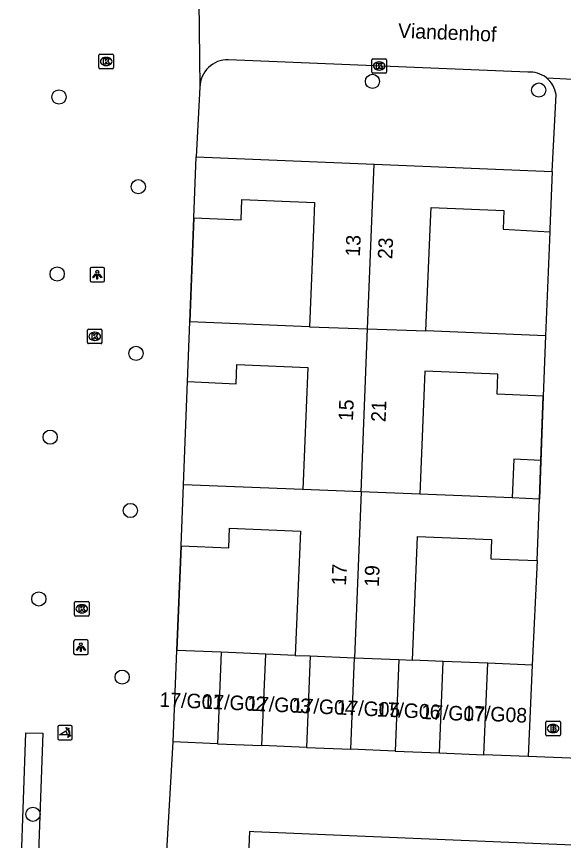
# Model space of a CAD drawing. Extents: x 160787 to 161428, y 386828 to 387483.
# Drawn here: x 161029.6 to 161067.3, y 387207.9 to 387264.6 of the extents above; entities that cross this region are included whole.
import ezdxf

# ---------------------------------------------------------------- set-up
doc = ezdxf.new("R2010")
doc.units = 0
for name, color, linetype in [('IMGEO_Boom', 7, 'Continuous'), ('IMGEO_Brandkraan', 7, 'Continuous'), ('IMGEO_Kolk', 7, 'Continuous'), ('IMGEO_Lichtpunt', 7, 'Continuous'), ('IMGEO_Muur', 7, 'Continuous'), ('IMGEO_Openbare_ruimte_label', 7, 'Continuous'), ('IMGEO_Pand', 7, 'Continuous'), ('IMGEO_Pand_nummerreeks', 7, 'Continuous'), ('IMGEO_Poller', 7, 'Continuous'), ('IMGEO_Rijbaan_lokaal_open', 7, 'Continuous'), ('IMGEO_Voetpad_open', 7, 'Continuous')]:
    doc.layers.add(name, color=color, linetype=linetype)

msp = doc.modelspace()

# ---------------------------------------------------------------- linework, layer by layer
at = {"layer": 'IMGEO_Boom'}
for centre in [(161054.11, 387260.175), (161032.546, 387259.101), (161065.552, 387259.574), (161038.002, 387252.923), (161032.423, 387246.917), (161037.845, 387241.451), (161031.941, 387235.683), (161037.459, 387230.639), (161031.158, 387224.55), (161036.893, 387219.17), (161030.754, 387209.731)]:
    msp.add_circle(centre, 0.489, dxfattribs=at)
at = {"layer": 'IMGEO_Brandkraan'}
for p, q in [((161066.04, 387215.206), (161066.04, 387216.058)), ((161066.115, 387216.132), (161066.967, 387216.132)), ((161066.528, 387215.912), (161066.553, 387215.912)), ((161067.041, 387216.058), (161067.041, 387215.206)), ((161066.551, 387215.352), (161066.526, 387215.352)), ((161066.967, 387215.132), (161066.115, 387215.132))]:
    msp.add_line(p, q, dxfattribs=at)
for points in [[(161066.04, 387215.206), (161066.04, 387216.058)], [(161066.115, 387216.132), (161066.967, 387216.132)], [(161067.041, 387216.058), (161067.041, 387215.206)], [(161066.388, 387215.832), (161066.388, 387215.432), (161066.601, 387215.432)], [(161066.619, 387215.832), (161066.388, 387215.832)], [(161066.567, 387215.751), (161066.513, 387215.751), (161066.513, 387215.675)], [(161066.513, 387215.675), (161066.566, 387215.675)], [(161066.575, 387215.599), (161066.513, 387215.599), (161066.513, 387215.518)], [(161066.513, 387215.518), (161066.575, 387215.518)], [(161066.967, 387215.132), (161066.115, 387215.132)]]:
    msp.add_lwpolyline(points, dxfattribs=at)
for centre, radius, start, end in [((161066.117, 387216.056), 0.0765, 91.552, 178.448), ((161066.117, 387216.056), 0.0765, 91.552, 178.448), ((161066.965, 387216.056), 0.0765, 1.552, 88.448), ((161066.965, 387216.056), 0.0765, 1.552, 88.448), ((161066.568, 387215.713), 0.0379, 267.8285, 90.9355), ((161066.576, 387215.558), 0.0404, 269.8759, 90.5077), ((161066.607, 387215.683), 0.251, 268.6676, 293.5347), ((161066.623, 387215.687), 0.145, 59.4692, 91.5367), ((161066.648, 387215.734), 0.0922, 285.5137, 58.1501), ((161066.653, 387215.542), 0.105, 301.3115, 78.989), ((161066.117, 387215.208), 0.0765, 181.552, 268.448), ((161066.117, 387215.208), 0.0765, 181.552, 268.448), ((161066.965, 387215.208), 0.0765, 271.552, 358.448), ((161066.965, 387215.208), 0.0765, 271.552, 358.448)]:
    msp.add_arc(centre, radius, start, end, dxfattribs=at)
for centre, major_axis, ratio, start_param, end_param in [((161066.527, 387215.632), (-0.387, 0.002), 0.722429, 4.712389, 7.853982), ((161066.552, 387215.632), (-0.39, 0.002), 0.717154, 1.570796, 4.712389)]:
    msp.add_ellipse(centre, major_axis=major_axis, ratio=ratio, start_param=start_param, end_param=end_param, dxfattribs=at)
at = {"layer": 'IMGEO_Kolk'}
for p, q in [((161035.291, 387261.122), (161035.291, 387261.974)), ((161035.366, 387262.048), (161036.218, 387262.048)), ((161035.779, 387261.828), (161035.804, 387261.828)), ((161036.292, 387261.974), (161036.292, 387261.122)), ((161035.802, 387261.268), (161035.777, 387261.268)), ((161054.071, 387260.81), (161054.071, 387261.662)), ((161054.146, 387261.736), (161054.998, 387261.736)), ((161054.559, 387261.516), (161054.584, 387261.516)), ((161055.072, 387261.662), (161055.072, 387260.81)), ((161036.218, 387261.048), (161035.366, 387261.048)), ((161054.998, 387260.736), (161054.146, 387260.736)), ((161054.582, 387260.956), (161054.557, 387260.956)), ((161034.578, 387243.122), (161035.43, 387243.122)), ((161034.503, 387242.196), (161034.503, 387243.048)), ((161034.991, 387242.902), (161035.016, 387242.902)), ((161035.504, 387243.048), (161035.504, 387242.196)), ((161035.43, 387242.122), (161034.578, 387242.122)), ((161035.014, 387242.342), (161034.989, 387242.342)), ((161033.69, 387224.375), (161034.542, 387224.375)), ((161033.615, 387223.449), (161033.615, 387224.301)), ((161034.103, 387224.155), (161034.128, 387224.155)), ((161034.616, 387224.301), (161034.616, 387223.449)), ((161034.542, 387223.375), (161033.69, 387223.375)), ((161034.126, 387223.595), (161034.101, 387223.595))]:
    msp.add_line(p, q, dxfattribs=at)
for points in [[(161035.291, 387261.122), (161035.291, 387261.974)], [(161035.366, 387262.048), (161036.218, 387262.048)], [(161036.292, 387261.974), (161036.292, 387261.122)], [(161035.612, 387261.748), (161035.735, 387261.748), (161035.735, 387261.597), (161035.865, 387261.748), (161036.029, 387261.748), (161035.883, 387261.597), (161036.036, 387261.348), (161035.884, 387261.348), (161035.799, 387261.512), (161035.735, 387261.445), (161035.735, 387261.348), (161035.612, 387261.348), (161035.612, 387261.748)], [(161054.071, 387260.81), (161054.071, 387261.662)], [(161054.146, 387261.736), (161054.998, 387261.736)], [(161054.392, 387261.436), (161054.515, 387261.436), (161054.515, 387261.285), (161054.645, 387261.436), (161054.809, 387261.436), (161054.663, 387261.285), (161054.816, 387261.036), (161054.664, 387261.036), (161054.579, 387261.2), (161054.515, 387261.133), (161054.515, 387261.036), (161054.392, 387261.036), (161054.392, 387261.436)], [(161055.072, 387261.662), (161055.072, 387260.81)], [(161036.218, 387261.048), (161035.366, 387261.048)], [(161054.998, 387260.736), (161054.146, 387260.736)], [(161034.578, 387243.122), (161035.43, 387243.122)], [(161034.503, 387242.196), (161034.503, 387243.048)], [(161034.824, 387242.822), (161034.947, 387242.822), (161034.947, 387242.671), (161035.077, 387242.822), (161035.241, 387242.822), (161035.095, 387242.671), (161035.248, 387242.422), (161035.096, 387242.422), (161035.011, 387242.586), (161034.947, 387242.519), (161034.947, 387242.422), (161034.824, 387242.422), (161034.824, 387242.822)], [(161035.504, 387243.048), (161035.504, 387242.196)], [(161035.43, 387242.122), (161034.578, 387242.122)], [(161033.69, 387224.375), (161034.542, 387224.375)], [(161033.615, 387223.449), (161033.615, 387224.301)], [(161033.936, 387224.075), (161034.059, 387224.075), (161034.059, 387223.924), (161034.189, 387224.075), (161034.353, 387224.075), (161034.207, 387223.924), (161034.36, 387223.675), (161034.208, 387223.675), (161034.123, 387223.839), (161034.059, 387223.772), (161034.059, 387223.675), (161033.936, 387223.675), (161033.936, 387224.075)], [(161034.616, 387224.301), (161034.616, 387223.449)], [(161034.542, 387223.375), (161033.69, 387223.375)]]:
    msp.add_lwpolyline(points, dxfattribs=at)
for centre, start, end in [((161035.368, 387261.972), 91.552, 178.448), ((161035.368, 387261.972), 91.552, 178.448), ((161036.216, 387261.972), 1.552, 88.448), ((161036.216, 387261.972), 1.552, 88.448), ((161054.148, 387261.66), 91.552, 178.448), ((161054.148, 387261.66), 91.552, 178.448), ((161054.996, 387261.66), 1.552, 88.448), ((161054.996, 387261.66), 1.552, 88.448), ((161035.368, 387261.124), 181.552, 268.448), ((161035.368, 387261.124), 181.552, 268.448), ((161036.216, 387261.124), 271.552, 358.448), ((161036.216, 387261.124), 271.552, 358.448), ((161054.148, 387260.812), 181.552, 268.448), ((161054.148, 387260.812), 181.552, 268.448), ((161054.996, 387260.812), 271.552, 358.448), ((161054.996, 387260.812), 271.552, 358.448), ((161034.58, 387243.046), 91.552, 178.448), ((161034.58, 387243.046), 91.552, 178.448), ((161035.428, 387243.046), 1.552, 88.448), ((161035.428, 387243.046), 1.552, 88.448), ((161034.58, 387242.198), 181.552, 268.448), ((161034.58, 387242.198), 181.552, 268.448), ((161035.428, 387242.198), 271.552, 358.448), ((161035.428, 387242.198), 271.552, 358.448), ((161033.692, 387224.299), 91.552, 178.448), ((161033.692, 387224.299), 91.552, 178.448), ((161034.54, 387224.299), 1.552, 88.448), ((161034.54, 387224.299), 1.552, 88.448), ((161033.692, 387223.451), 181.552, 268.448), ((161033.692, 387223.451), 181.552, 268.448), ((161034.54, 387223.451), 271.552, 358.448), ((161034.54, 387223.451), 271.552, 358.448)]:
    msp.add_arc(centre, 0.0765, start, end, dxfattribs=at)
for centre, major_axis, ratio, start_param, end_param in [((161035.778, 387261.548), (-0.387, 0.002), 0.722429, 4.712389, 7.853982), ((161035.803, 387261.548), (-0.39, 0.002), 0.717154, 1.570796, 4.712389), ((161054.558, 387261.236), (-0.387, 0.002), 0.722429, 4.712389, 7.853982), ((161054.583, 387261.236), (-0.39, 0.002), 0.717154, 1.570796, 4.712389), ((161034.99, 387242.622), (-0.387, 0.002), 0.722429, 4.712389, 7.853982), ((161035.015, 387242.622), (-0.39, 0.002), 0.717154, 1.570796, 4.712389), ((161034.102, 387223.875), (-0.387, 0.002), 0.722429, 4.712389, 7.853982), ((161034.127, 387223.875), (-0.39, 0.002), 0.717154, 1.570796, 4.712389)]:
    msp.add_ellipse(centre, major_axis=major_axis, ratio=ratio, start_param=start_param, end_param=end_param, dxfattribs=at)
at = {"layer": 'IMGEO_Lichtpunt'}
for p, q in [((161034.681, 387247.274), (161034.681, 387246.467)), ((161034.681, 387247.274), (161034.681, 387246.467)), ((161035.583, 387247.369), (161034.775, 387247.369)), ((161035.583, 387247.369), (161034.775, 387247.369)), ((161035.677, 387246.467), (161035.677, 387247.274)), ((161035.677, 387246.467), (161035.677, 387247.274)), ((161034.775, 387246.373), (161035.583, 387246.373)), ((161034.775, 387246.373), (161035.583, 387246.373)), ((161033.553, 387221.633), (161033.553, 387220.826)), ((161033.553, 387221.633), (161033.553, 387220.826)), ((161034.455, 387221.728), (161033.647, 387221.728)), ((161034.455, 387221.728), (161033.647, 387221.728)), ((161034.549, 387220.826), (161034.549, 387221.633)), ((161034.549, 387220.826), (161034.549, 387221.633)), ((161033.647, 387220.732), (161034.455, 387220.732)), ((161033.647, 387220.732), (161034.455, 387220.732))]:
    msp.add_line(p, q, dxfattribs=at)
for points in [[(161035.055, 387246.938), (161035.094, 387246.91), (161034.906, 387246.648), (161034.868, 387246.675), (161035.055, 387246.938)], [(161035.157, 387246.89), (161035.204, 387246.89), (161035.204, 387246.568), (161035.157, 387246.568), (161035.157, 387246.89)], [(161035.267, 387246.91), (161035.305, 387246.937), (161035.492, 387246.675), (161035.453, 387246.647), (161035.267, 387246.91)], [(161033.927, 387221.297), (161033.966, 387221.269), (161033.778, 387221.007), (161033.74, 387221.034), (161033.927, 387221.297)], [(161034.029, 387221.249), (161034.076, 387221.249), (161034.076, 387220.927), (161034.029, 387220.927), (161034.029, 387221.249)], [(161034.139, 387221.269), (161034.177, 387221.296), (161034.364, 387221.034), (161034.325, 387221.006), (161034.139, 387221.269)]]:
    msp.add_lwpolyline(points, dxfattribs=at)
for centre in [(161035.18, 387247.072), (161034.052, 387221.431)]:
    msp.add_circle(centre, 0.0994, dxfattribs=at)
for centre, start, end in [((161034.775, 387247.274), 90, 180), ((161034.775, 387247.274), 90, 180), ((161035.583, 387247.274), 0, 90), ((161035.583, 387247.274), 0, 90), ((161034.775, 387246.467), 180, 270), ((161034.775, 387246.467), 180, 270), ((161035.583, 387246.467), 270, 0), ((161035.583, 387246.467), 270, 360), ((161033.647, 387221.633), 90, 180), ((161033.647, 387221.633), 90, 180), ((161034.455, 387221.633), 0, 90), ((161034.455, 387221.633), 0, 90), ((161033.647, 387220.826), 180, 270), ((161033.647, 387220.826), 180, 270), ((161034.455, 387220.826), 270, 0), ((161034.455, 387220.826), 270, 360)]:
    msp.add_arc(centre, 0.0946, start, end, dxfattribs=at)
at = {"layer": 'IMGEO_Muur'}
for points in [[(161041.819, 387250.786), (161041.557, 387243.616)], [(161066.304, 387249.823), (161066.026, 387242.671)], [(161041.114, 387232.416), (161041.387, 387239.506)], [(161065.854, 387238.51), (161065.609, 387231.425)], [(161040.94, 387228.201), (161040.661, 387221.004)], [(161065.434, 387227.189), (161065.093, 387219.999)]]:
    msp.add_lwpolyline(points, dxfattribs=at)
at = {"layer": 'IMGEO_Pand'}
for points in [[(161041.819, 387250.786), (161041.992, 387254.976)], [(161041.992, 387254.976), (161054.232, 387254.469)], [(161053.778, 387243.143), (161054.053, 387250), (161054.232, 387254.469)], [(161054.232, 387254.469), (161066.475, 387253.962)], [(161066.475, 387253.962), (161066.311, 387250), (161066.304, 387249.823)], [(161041.819, 387250.786), (161045.071, 387250.652), (161045.128, 387252.034), (161050.123, 387251.827), (161050.048, 387250), (161049.77, 387243.276)], [(161057.788, 387243.012), (161058.078, 387250), (161058.14, 387251.505), (161063.151, 387251.298), (161063.097, 387250), (161066.304, 387249.823)], [(161041.387, 387239.506), (161041.557, 387243.616)], [(161049.77, 387243.276), (161041.557, 387243.616)], [(161049.77, 387243.276), (161053.778, 387243.143)], [(161053.327, 387231.921), (161053.778, 387243.143)], [(161053.778, 387243.143), (161057.788, 387243.012)], [(161066.026, 387242.671), (161057.788, 387243.012)], [(161066.026, 387242.671), (161065.854, 387238.51)], [(161041.387, 387239.506), (161044.727, 387239.368), (161044.782, 387240.683), (161049.663, 387240.481), (161049.315, 387232.077)], [(161065.854, 387238.51), (161062.688, 387238.641), (161062.745, 387240.019), (161057.719, 387240.227), (161057.369, 387231.766)], [(161065.701, 387234.089), (161063.834, 387234.166), (161063.724, 387231.503)], [(161065.609, 387231.425), (161065.701, 387234.089)], [(161040.94, 387228.201), (161041.114, 387232.416)], [(161049.315, 387232.077), (161041.114, 387232.416)], [(161053.327, 387231.921), (161049.315, 387232.077)], [(161053.327, 387231.921), (161052.868, 387220.502)], [(161057.369, 387231.766), (161053.327, 387231.921)], [(161063.724, 387231.503), (161057.369, 387231.766)], [(161065.609, 387231.425), (161063.724, 387231.503)], [(161065.434, 387227.189), (161065.609, 387231.425)], [(161040.94, 387228.201), (161044.22, 387228.065), (161044.276, 387229.417), (161049.156, 387229.216), (161048.802, 387220.667)], [(161056.864, 387220.339), (161057.216, 387228.853), (161062.31, 387228.642), (161062.256, 387227.32), (161065.434, 387227.189)], [(161040.4, 387214.71), (161040.661, 387221.004)], [(161043.714, 387220.878), (161040.661, 387221.004)], [(161043.714, 387220.878), (161043.454, 387214.584)], [(161046.768, 387220.751), (161043.714, 387220.878)], [(161046.508, 387214.457), (161046.768, 387220.751)], [(161048.802, 387220.667), (161046.768, 387220.751)], [(161048.802, 387220.667), (161049.822, 387220.626)], [(161049.822, 387220.626), (161049.562, 387214.331)], [(161049.822, 387220.626), (161052.868, 387220.502)], [(161052.616, 387214.204), (161052.868, 387220.502)], [(161052.868, 387220.502), (161055.931, 387220.377)], [(161055.931, 387220.377), (161055.67, 387214.078)], [(161055.931, 387220.377), (161056.864, 387220.339)], [(161058.985, 387220.251), (161056.864, 387220.339)], [(161058.724, 387213.952), (161058.985, 387220.251)], [(161062.039, 387220.125), (161058.985, 387220.251)], [(161061.778, 387213.825), (161062.039, 387220.125)], [(161065.093, 387219.999), (161062.039, 387220.125)], [(161065.093, 387219.999), (161064.832, 387213.699)], [(161043.454, 387214.584), (161040.4, 387214.71)], [(161043.454, 387214.584), (161046.508, 387214.457)], [(161049.562, 387214.331), (161046.508, 387214.457)], [(161049.562, 387214.331), (161052.616, 387214.204)], [(161055.67, 387214.078), (161052.616, 387214.204)], [(161055.67, 387214.078), (161058.724, 387213.952)], [(161058.724, 387213.952), (161061.778, 387213.825)], [(161064.832, 387213.699), (161061.778, 387213.825)]]:
    msp.add_lwpolyline(points, dxfattribs=at)
at = {"layer": 'IMGEO_Poller'}
for p, q in [((161032.464, 387215.746), (161032.464, 387214.939)), ((161032.464, 387215.746), (161032.464, 387214.939)), ((161033.366, 387215.841), (161032.558, 387215.841)), ((161033.366, 387215.841), (161032.558, 387215.841)), ((161033.46, 387214.939), (161033.46, 387215.746)), ((161033.46, 387214.939), (161033.46, 387215.746)), ((161032.558, 387214.844), (161033.366, 387214.844)), ((161032.558, 387214.844), (161033.366, 387214.844))]:
    msp.add_line(p, q, dxfattribs=at)
for points in [[(161033.099, 387215.197), (161032.586, 387215.197), (161033.016, 387215.472)], [(161033.143, 387215.57), (161033.131, 387215.497), (161033.006, 387215.702)], [(161033.006, 387215.702), (161033.237, 387215.636), (161033.166, 387215.604)], [(161033.159, 387215.025), (161033.225, 387215.256), (161033.255, 387215.188)], [(161033.291, 387215.161), (161033.363, 387215.15), (161033.159, 387215.025)]]:
    msp.add_lwpolyline(points, dxfattribs=at)
for centre, radius, start, end in [((161032.558, 387215.746), 0.0946, 90, 180), ((161032.558, 387215.746), 0.0946, 90, 180), ((161032.771, 387215.247), 0.332, 351.3247, 42.4854), ((161032.785, 387215.257), 0.476, 351.7527, 41.1691), ((161032.785, 387215.257), 0.516, 349.3569, 42.2912), ((161033.366, 387215.746), 0.0946, 0, 90), ((161033.366, 387215.746), 0.0946, 0, 90), ((161032.558, 387214.939), 0.0946, 180, 270), ((161032.558, 387214.939), 0.0946, 180, 270), ((161033.366, 387214.939), 0.0946, 270, 0), ((161033.366, 387214.939), 0.0946, 270, 0)]:
    msp.add_arc(centre, radius, start, end, dxfattribs=at)
at = {"layer": 'IMGEO_Rijbaan_lokaal_open'}
for points in [[(161039.534, 387199.642), (161040.4, 387214.71)], [(161070.02, 387213.51), (161064.832, 387213.699)], [(161092.567, 387206.57), (161045.954, 387208.523), (161045.642, 387208.536), (161045.124, 387196.181), (161045.495, 387196.166), (161092.237, 387194.215), (161092.567, 387206.57)]]:
    msp.add_lwpolyline(points, dxfattribs=at)
at = {"layer": 'IMGEO_Voetpad_open'}
for points in [[(161042.15, 387267.701), (161042.242, 387259.789), (161042.243, 387259.778)], [(161064.793, 387260.81), (161044.196, 387261.666)], [(161066.075, 387260.424), (161073.473, 387260.044)], [(161042.243, 387259.778), (161041.992, 387254.976)], [(161066.475, 387253.962), (161066.745, 387259.265)], [(161041.557, 387243.616), (161041.819, 387250.786)], [(161066.304, 387249.823), (161066.026, 387242.671)], [(161041.114, 387232.416), (161041.387, 387239.506)], [(161065.701, 387234.089), (161065.854, 387238.51)], [(161040.661, 387221.004), (161040.94, 387228.201)], [(161065.434, 387227.189), (161065.093, 387219.999)], [(161030.779, 387196.956), (161029.622, 387196.983), (161030.275, 387215.34), (161031.441, 387215.306), (161030.779, 387196.956)]]:
    msp.add_lwpolyline(points, dxfattribs=at)
for centre, radius, start, end in [((161044.155, 387259.754), 1.912, 88.776, 179.285), ((161064.946, 387258.995), 1.821, 51.6785, 94.8082), ((161064.949, 387259), 1.816, 8.4, 51.6631)]:
    msp.add_arc(centre, radius, start, end, dxfattribs=at)

# ---------------------------------------------------------------- texts
at = {"layer": 'IMGEO_Openbare_ruimte_label'}
msp.add_text('Viandenhof', height=1, rotation=357.7071, dxfattribs=at).set_placement((161055.853, 387263.178))
at = {"layer": 'IMGEO_Pand_nummerreeks'}
for s, rotation, p in [('13', 87.5765, (161053.246, 387248.1)), ('23', 87.6521, (161055.473, 387247.92)), ('15', 87.5765, (161052.767, 387236.777)), ('21', 87.6521, (161055.013, 387236.711)), ('17', 87.5765, (161052.288, 387225.455)), ('19', 87.6511, (161054.548, 387225.368)), ('17/G01', 357.4767, (161039.443, 387217.133)), ('17/G02', 357.4767, (161042.399, 387217.003)), ('17/G03', 357.4767, (161045.479, 387216.867)), ('17/G04', 357.4767, (161048.551, 387216.732)), ('17/G05', 357.4767, (161051.624, 387216.597)), ('17/G06', 357.4767, (161054.391, 387216.464)), ('17/G07', 357.4767, (161057.452, 387216.292)), ('17/G08', 357.4767, (161060.345, 387216.223))]:
    msp.add_text(s, height=1, rotation=rotation, dxfattribs=at).set_placement(p)

doc.saveas('drawing.dxf')
